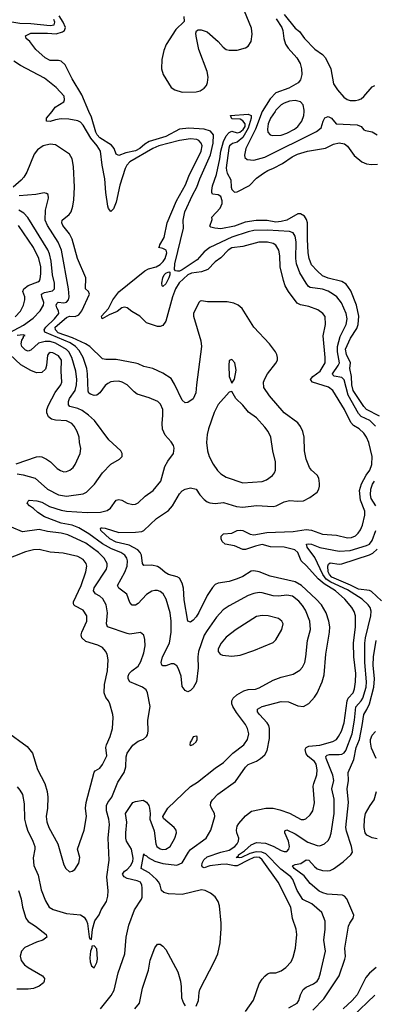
# Model space of a CAD drawing. Header units: inches. Extents: x 1173000 to 1307049, y 522583 to 678455.
# Tile 578 of 617: x 1242389 to 1244965, y 653502 to 660668. Entities that reach past the tile are written whole.
import ezdxf

# ---------------------------------------------------------------- set-up
doc = ezdxf.new("R2010")
doc.units = ezdxf.units.IN
doc.header["$MEASUREMENT"] = 0
doc.layers.add('B2645', color=7, linetype='Continuous')
doc.layers.add('B2646', color=7, linetype='Continuous')

msp = doc.modelspace()

# ---------------------------------------------------------------- linework, layer by layer
at = {"layer": 'B2645', "color": 5}
for points, elevation in [([(1244029.9, 653450.1), (1244088.7, 653531.3), (1244128, 653650), (1244150, 653685.7), (1244170, 653707.4), (1244190, 653723.1), (1244209.2, 653730), (1244250, 653731.3), (1244290, 653746.5), (1244323, 653770), (1244360.4, 653810), (1244375, 653845), (1244392.9, 653910), (1244402.2, 654010), (1244397.1, 654050), (1244372.3, 654127.7), (1244360.2, 654210), (1244266.6, 654390), (1244150, 654553.5), (1244130.5, 654570.5), (1244110, 654573.8), (1244090, 654570.2), (1244050, 654552.2), (1243970, 654510.9), (1243950, 654508.8), (1243890, 654520.9), (1243850, 654520.1), (1243771, 654509), (1243730, 654495.8), (1243719.9, 654499.9), (1243711.7, 654510), (1243714.8, 654530), (1243725.7, 654554.3), (1243750, 654576.5), (1243850, 654609.3), (1243910, 654623.5), (1243952.2, 654650), (1243969.9, 654670), (1243979.5, 654690), (1243980.7, 654710), (1243965.7, 654750), (1243963.4, 654770), (1243970, 654798.4), (1243981.9, 654818.1), (1244030, 654872.9), (1244073.5, 654906.5), (1244177.2, 654930), (1244230, 654929), (1244278.2, 654918.2), (1244350, 654892.1), (1244433.7, 654846.3), (1244453, 654847), (1244467.1, 654852.9), (1244499.4, 654880.6), (1244518.7, 654910), (1244531.8, 654968.2), (1244522.4, 655090), (1244525.3, 655110), (1244548, 655172), (1244551.6, 655208.4), (1244542.6, 655250), (1244531.4, 655270), (1244485.8, 655305.8), (1244470, 655323.8), (1244464.2, 655355.8), (1244470, 655370.9), (1244490, 655381.3), (1244570, 655388.7), (1244665.5, 655414.5), (1244690, 655429.4), (1244706.1, 655450), (1244727.3, 655490), (1244746.1, 655550), (1244768.5, 655711.5), (1244775.8, 655730), (1244810.9, 655770), (1244821, 655799), (1244829, 655850), (1244831.8, 655910), (1244816.9, 656030), (1244813.3, 656130), (1244828.5, 656250), (1244829, 656329), (1244820, 656360), (1244803, 656390), (1244750.9, 656450.9), (1244683.2, 656510), (1244602.1, 656562.1), (1244558.1, 656598.1), (1244473.6, 656693.6), (1244434.9, 656730), (1244410.4, 656790), (1244387.6, 656810), (1244310, 656830.2), (1244212.3, 656832.3), (1244150, 656847.4), (1244103, 656837), (1244030, 656811.6), (1244010, 656813.2), (1243950, 656839.1), (1243880.7, 656850), (1243859.2, 656870), (1243852.4, 656890), (1243853.6, 656910), (1243870, 656926.4), (1243929.8, 656930.2), (1243969.4, 656950), (1243990, 656953.4), (1244010, 656950.1), (1244063.5, 656923.5), (1244090, 656919.5), (1244184.9, 656935.1), (1244376, 656944), (1244470, 656956.6), (1244510, 656952), (1244590, 656924.5), (1244690, 656916.4), (1244770, 656896.8), (1244800.4, 656899.6), (1244828.4, 656911.6), (1244848, 656930), (1244864.6, 656955.4), (1244878.8, 656990), (1244897.9, 657062.1), (1244895.7, 657090), (1244865, 657170), (1244858.3, 657241.7), (1244873.2, 657290), (1244906.1, 657353.9), (1244933.2, 657390), (1244947.9, 657430), (1244950.6, 657490), (1244925.2, 657590), (1244909.8, 657630), (1244890, 657658.8), (1244856.1, 657690), (1244815.3, 657715.3), (1244795.8, 657735.7), (1244750, 657831.7), (1244663.9, 657970), (1244632.5, 657992.5), (1244516.8, 658030), (1244505, 658045), (1244502.9, 658050), (1244517.9, 658070), (1244571.7, 658110), (1244607.5, 658170), (1244609.3, 658210), (1244593.9, 658366.1), (1244611.6, 658450), (1244608.5, 658508.5), (1244591.3, 658530), (1244555.3, 658555.3), (1244490, 658579.4), (1244430, 658593.2), (1244405.1, 658605.1), (1244341, 658690), (1244317.5, 658730), (1244304.7, 658770), (1244281.5, 658870), (1244279.8, 658950), (1244271.4, 658990), (1244250, 659026), (1244230, 659039.8), (1244190, 659048.2), (1244127.7, 659047.7), (1244010, 659018.1), (1243930, 659007), (1243902.9, 658990), (1243850, 658935), (1243810, 658905.7), (1243756.3, 658850), (1243710, 658833.6), (1243636.2, 658823.8), (1243610, 658811), (1243548, 658752), (1243521.3, 658710), (1243499, 658650), (1243450, 658473.3), (1243430, 658443.1), (1243410, 658435.3), (1243390, 658435.3), (1243310, 658462.7), (1243261.3, 658510), (1243203.5, 658543.5), (1243170, 658569.8), (1243150, 658575.4), (1243130, 658570.6), (1243096.3, 658543.7), (1243040.1, 658519.9), (1242987.6, 658490), (1242983.5, 658510), (1243035, 658565), (1243066.6, 658630), (1243110, 658687), (1243299, 658841), (1243324.8, 658855.2), (1243379.8, 658870), (1243410, 658885.4), (1243432.3, 658907.7), (1243446.8, 658930), (1243459, 658970), (1243453.2, 658990), (1243430, 659003.7), (1243396.9, 659010), (1243403.9, 659016.1), (1243406.3, 659030), (1243437.9, 659082), (1243459.9, 659190), (1243527.4, 659350), (1243592.9, 659467.1), (1243618.5, 659530), (1243708.5, 659710), (1243713.9, 659750), (1243708.6, 659768.6), (1243690, 659789.8), (1243675.7, 659795.7), (1243630, 659800.5), (1243550, 659787.5), (1243399.7, 659750), (1243355.9, 659730), (1243190, 659633.2), (1243168.5, 659610), (1243155.5, 659584.5), (1243117.4, 659462.6), (1243090, 659338.7), (1243070, 659291.5), (1243050, 659272), (1243033.3, 659293.3), (1243028.1, 659310), (1243013.5, 659410), (1243008.4, 659510), (1242987.3, 659610), (1242975.9, 659710), (1242952.4, 659750), (1242905.3, 659805.3), (1242850, 659900.9), (1242830, 659921.7), (1242810, 659932.7), (1242745, 659945), (1242690, 659946.7), (1242650, 659939.9), (1242610, 659926.5), (1242583.5, 659930), (1242584.1, 659950), (1242623.7, 660000)], 980), ([(1244974, 657710), (1244932.4, 657750), (1244870, 657780.6), (1244850, 657803), (1244776.4, 657936.4), (1244747.4, 658047.4), (1244730, 658062.6), (1244673.6, 658073.6), (1244663.5, 658083.5), (1244661.4, 658090), (1244704, 658150), (1244711.6, 658170), (1244697.4, 658250), (1244697.5, 658290), (1244718.4, 658361.6), (1244761.7, 658450), (1244767.5, 658490), (1244761.6, 658530), (1244728.2, 658608.2), (1244693.3, 658650), (1244670, 658669), (1244630, 658691.9), (1244590, 658707.6), (1244499.2, 658719.3), (1244487, 658727), (1244470, 658749.8), (1244425.1, 658825.1), (1244400.9, 658890), (1244396, 658930), (1244398.4, 659050), (1244390, 659091.6), (1244376.2, 659116.2), (1244350, 659126.6), (1244190, 659135.8), (1244090, 659134.1), (1244050, 659124.7), (1243930, 659084.9), (1243771, 659010), (1243730, 658979), (1243678.7, 658921.3), (1243570, 658848), (1243550, 658837.8), (1243536.5, 658836.5), (1243521, 658841.1), (1243514.5, 658850), (1243516.5, 658890), (1243578.5, 659150), (1243575.9, 659210), (1243588.4, 659268.4), (1243644.1, 659390), (1243677, 659450), (1243698.3, 659510), (1243776, 659684), (1243794.4, 659770), (1243796.6, 659830), (1243775.8, 659855.8), (1243730, 659872.1), (1243617.4, 659877.4), (1243550, 659870.6), (1243450, 659818), (1243330, 659781.6), (1243298.3, 659761.7), (1243262.7, 659730), (1243230, 659712.5), (1243160, 659700), (1243110, 659679.8), (1243090, 659689.6), (1243074.9, 659730), (1243054.8, 659754.8), (1242970, 659809), (1242952.2, 659830), (1242942.1, 659850), (1242910, 659958.5), (1242892.1, 660000)], 960), ([(1245002.4, 657782.4), (1244910, 657830.9), (1244890, 657852.7), (1244812, 657970), (1244802.3, 658010), (1244799, 658070), (1244786.9, 658130), (1244792.5, 658170), (1244763.9, 658230), (1244756.9, 658270), (1244793.5, 658350), (1244838.9, 658421.1), (1244848, 658450), (1244853, 658510), (1244836.1, 658590), (1244795.3, 658695.3), (1244762.3, 658742.3), (1244730, 658762.9), (1244630, 658785.7), (1244590, 658804.7), (1244550, 658839.3), (1244510, 658884), (1244492.1, 658930), (1244485.4, 658970), (1244480.1, 659070), (1244481.2, 659190), (1244473.9, 659213.9), (1244457.7, 659237.7), (1244430, 659254.4), (1244410, 659254.6), (1244330.2, 659210), (1244290, 659198.5), (1244250, 659195.3), (1244186.2, 659206.2), (1244106.1, 659206.1), (1244026.3, 659193.7), (1243950, 659165.6), (1243850, 659145.1), (1243806, 659150), (1243778, 659158), (1243770, 659166), (1243786.3, 659213.7), (1243786, 659230), (1243844.4, 659295.6), (1243859.9, 659330), (1243861.1, 659350), (1243850, 659380.2), (1243830, 659393.4), (1243790, 659398.4), (1243784.5, 659410), (1243784.8, 659424.8), (1243790, 659459.1), (1243820, 659540), (1243843.8, 659656.2), (1243850, 659710.6), (1243870, 659781.3), (1243890, 659822.6), (1243910, 659846.7), (1243930, 659855.8), (1243970, 659844.7), (1243989.2, 659850), (1244012.3, 659867.7), (1244026.9, 659890), (1244026.9, 659910), (1244010, 659932.3), (1243990, 659942.9), (1243930, 659947.3), (1243921.2, 659970), (1244050, 659979.5), (1244070, 659970.7), (1244071.1, 659951.1), (1244050, 659878), (1244009.2, 659810), (1243970, 659775.7), (1243934.4, 659765.6), (1243922.6, 659757.4), (1243914.4, 659750), (1243908.3, 659731.7), (1243889.5, 659590.5), (1243891.5, 659570), (1243897, 659550), (1243922.3, 659502.3), (1243924.9, 659450), (1243930, 659432.9), (1243950, 659413.2), (1243970, 659413.9), (1244058.2, 659461.8), (1244110, 659513.4), (1244159.8, 659550), (1244191.3, 659570), (1244233.5, 659586.5), (1244298.6, 659621.4), (1244368.1, 659670), (1244408.5, 659690), (1244480.7, 659710), (1244610, 659733.5), (1244670, 659761.6), (1244710, 659772.8), (1244750, 659765.4), (1244770, 659748.2), (1244820, 659680), (1244874.3, 659634.3), (1244910, 659619.4), (1244945.7, 659614.3), (1244990, 659615.9)], 940), ([(1244150.3, 660000), (1244150, 659999.6), (1244102.9, 659870), (1244031.8, 659730), (1244022.3, 659682.3), (1244025.7, 659665.7), (1244041.3, 659650), (1244090, 659646.3), (1244170, 659666.3), (1244546.7, 659853.3), (1244580.3, 659879.7), (1244593.5, 659930), (1244605.6, 659954.4), (1244630, 659962.8), (1244655.8, 659950), (1244689.2, 659909.2), (1244841.7, 659901.7), (1244870.4, 659890.4), (1244890, 659867.3), (1244901.3, 659861.3), (1244950, 659850.6), (1244986, 659830)], 960), ([(1244244.4, 660000), (1244211.7, 659950), (1244193.7, 659910), (1244189.2, 659870), (1244193.1, 659850), (1244210, 659830.3), (1244225.2, 659825.2), (1244290, 659828), (1244330, 659841.5), (1244385.1, 659870), (1244410, 659890.2), (1244440.2, 659930), (1244454.3, 659970), (1244455.8, 660000)], 980), ([(1243670, 653489.1), (1243689, 653530), (1243692.5, 653587.5), (1243698.2, 653610), (1243804.7, 653815.3), (1243827.6, 653870), (1243845, 653950), (1243853.7, 654053.7), (1243853.5, 654093.5), (1243839.5, 654219.5), (1243830.9, 654250.9), (1243810, 654283.6), (1243776, 654310), (1243737, 654330), (1243710, 654335.8), (1243570, 654300.1), (1243470, 654306), (1243435.4, 654315.4), (1243419.6, 654330), (1243410.3, 654370), (1243400.5, 654390), (1243382.5, 654410), (1243330, 654458.1), (1243271.4, 654490), (1243290, 654596), (1243292.4, 654590), (1243310, 654583), (1243322.5, 654570), (1243370, 654542.7), (1243430, 654528), (1243530, 654514.6), (1243570, 654531.9), (1243615.1, 654610), (1243630.9, 654629.1), (1243742.9, 654710), (1243777.3, 654770), (1243806.3, 654870), (1243805.3, 654890), (1243781.8, 654930), (1243775.9, 654950), (1243778.5, 654970), (1243788.9, 654990), (1243828.4, 655031.6), (1243956.2, 655123.8), (1244030, 655227.6), (1244050, 655246.3), (1244110, 655271.5), (1244139.7, 655290), (1244170, 655317), (1244187.6, 655350), (1244204.6, 655435.4), (1244204.6, 655510), (1244199.3, 655530), (1244187.4, 655550), (1244130.6, 655610), (1244118, 655630), (1244117.7, 655650), (1244149.6, 655670), (1244290, 655706.5), (1244343.1, 655703.1), (1244410, 655673.8), (1244450, 655668.9), (1244490, 655691.8), (1244530, 655736.5), (1244550, 655766.7), (1244587.2, 655850), (1244600.5, 655899.5), (1244612.7, 656050), (1244640.7, 656210), (1244641.8, 656250), (1244636.2, 656290), (1244616.2, 656350), (1244581.1, 656410), (1244544.2, 656450), (1244436.4, 656550), (1244390, 656576), (1244210, 656617.7), (1244130, 656649.1), (1244090, 656657.3), (1244070, 656654.6), (1244010, 656615.2), (1243970, 656598), (1243910, 656580.3), (1243830, 656566.9), (1243810, 656556.3), (1243790, 656535.8), (1243750, 656477.7), (1243690, 656354), (1243670, 656322.4), (1243650, 656298.7), (1243630, 656283.6), (1243610, 656289.3), (1243585, 656445), (1243580.2, 656530), (1243570, 656566.3), (1243550, 656603.1), (1243533.4, 656613.4), (1243469.6, 656629.6), (1243445.2, 656645.2), (1243410, 656677.1), (1243390, 656687.2), (1243350, 656697.1), (1243290, 656695.1), (1243282.2, 656710), (1243273.4, 656770), (1243264.6, 656790), (1243248.4, 656808.4), (1243184.5, 656844.5), (1243090, 656865.9), (1243043.7, 656890), (1242978.3, 656950), (1242975.3, 656964.7), (1242978, 656970), (1242989.1, 656970.9), (1243010, 656967.1), (1243110, 656936), (1243230, 656937.5), (1243276.2, 656943.8), (1243290, 656950.2), (1243382.7, 657037.3), (1243470, 657095.6), (1243498.3, 657130), (1243550, 657217.3), (1243570, 657239.1), (1243590.3, 657250.3), (1243630, 657261.7), (1243670, 657251.6), (1243698.2, 657210), (1243730, 657174.7), (1243750, 657158.8), (1243770, 657151.2), (1243810, 657147.7), (1243870, 657153.4), (1243965.3, 657125.3), (1244010, 657120.1), (1244110, 657132.5), (1244230, 657126), (1244251.6, 657130), (1244310, 657158.7), (1244349.3, 657169.3), (1244410, 657162.9), (1244450, 657166.4), (1244497.7, 657190), (1244549.7, 657230), (1244562, 657250), (1244566.8, 657273.2), (1244568.6, 657291.4), (1244561.8, 657330), (1244550, 657352.8), (1244510, 657388.2), (1244494.8, 657410), (1244471.5, 657468.5), (1244458.3, 657530), (1244456.4, 657630), (1244447.1, 657670), (1244430, 657707), (1244410, 657733), (1244310, 657807.1), (1244203.5, 657930), (1244162.3, 657990), (1244160.3, 658030), (1244170, 658054.9), (1244190, 658090.4), (1244250.8, 658169.2), (1244261.6, 658190), (1244262.4, 658210), (1244256.9, 658230), (1244247.6, 658250), (1244204, 658310), (1244089.8, 658430), (1244004.8, 658564.8), (1243976.2, 658590), (1243945.3, 658605.3), (1243895.4, 658615.4), (1243753.9, 658613.9), (1243710, 658621.6), (1243701.4, 658618.6), (1243690, 658609.5), (1243651.3, 658530), (1243651.3, 658510), (1243704.9, 658330), (1243711, 658290), (1243672.5, 658010), (1243668.2, 657951.8), (1243650, 657907.7), (1243610, 657882.3), (1243590, 657878.3), (1243570, 657899.7), (1243514.6, 658014.6), (1243490, 658055.5), (1243430, 658095.4), (1243357, 658130), (1243290, 658142.9), (1243250, 658163.8), (1243230, 658168.9), (1243090, 658194.1), (1243014.9, 658194.9), (1242990, 658200.4), (1242899.5, 658290), (1242866.4, 658310), (1242773.4, 658353.4), (1242669.2, 658390), (1242648.4, 658410), (1242647.6, 658430), (1242730, 658500.9), (1242750, 658509.7), (1242792.9, 658507.1), (1242819, 658521), (1242840.6, 658550), (1242896.3, 658670), (1242889.8, 658689.8), (1242867.8, 658710), (1242868.7, 658790), (1242809.9, 658930), (1242769.4, 659070), (1242751.5, 659110), (1242702.8, 659170), (1242694.1, 659190), (1242698.4, 659210), (1242748.6, 659250), (1242761.6, 659270), (1242774.3, 659310), (1242782.5, 659357.5), (1242787.8, 659447.8), (1242778.8, 659598.8), (1242770, 659656.2), (1242750, 659689.8), (1242650, 659756.2), (1242610, 659761.8), (1242560.3, 659750), (1242518.5, 659721.5), (1242493.5, 659690), (1242441.7, 659558.2), (1242418.8, 659521.2), (1242399.8, 659500.2), (1242341, 659450)], 1020), ([(1242974.8, 653470), (1243054.4, 653565.6), (1243075.4, 653604.6), (1243105.4, 653730), (1243151.8, 653868.2), (1243163.4, 653990), (1243181.1, 654078.9), (1243223.5, 654190), (1243273.5, 654266.5), (1243277.8, 654282.2), (1243278.2, 654350), (1243275.3, 654370), (1243265.7, 654390), (1243241.4, 654401.4), (1243170, 654417.1), (1243148.2, 654430), (1243135.4, 654450), (1243150.6, 654470), (1243170, 654483.4), (1243193.7, 654510), (1243210, 654541.2), (1243214.2, 654565.8), (1243202, 654630), (1243165.5, 654690), (1243159.6, 654710), (1243159.2, 654750), (1243167.9, 654827.9), (1243157.8, 654890), (1243212, 654970), (1243230, 654979), (1243287, 654987), (1243310, 654973.7), (1243326, 654950), (1243333.1, 654930), (1243337, 654890), (1243334.4, 654850), (1243365.1, 654765.1), (1243377.5, 654670), (1243386.2, 654650), (1243410, 654632.6), (1243430, 654629.3), (1243450, 654631.3), (1243481.1, 654650), (1243517.3, 654710), (1243528.2, 654750), (1243525.6, 654770), (1243511.8, 654790), (1243434.2, 654854.2), (1243429.3, 654870), (1243466.3, 654930), (1243630, 655087.6), (1243680.8, 655119.2), (1243810, 655220.8), (1243870, 655262), (1243936.5, 655330), (1244016.8, 655390), (1244044, 655430), (1244053.3, 655470), (1244045.3, 655510), (1244030, 655538.9), (1243964.8, 655624.8), (1243938.2, 655670), (1243930.7, 655690), (1243929.8, 655710), (1243939.2, 655730), (1243966.1, 655753.9), (1244016.6, 655783.4), (1244050, 655792.7), (1244103.5, 655796.5), (1244130, 655805.2), (1244230, 655862), (1244290, 655883.2), (1244375.3, 655904.7), (1244425.7, 655934.3), (1244444.4, 655955.6), (1244460.7, 655990), (1244469.1, 656030), (1244481, 656150), (1244501.1, 656230), (1244496.8, 656290), (1244466, 656370), (1244444.5, 656404.5), (1244416.9, 656436.9), (1244370, 656472.6), (1244330, 656479.6), (1244270, 656472.8), (1244230, 656474.3), (1244150, 656497.4), (1244130, 656499.2), (1244090, 656492.7), (1244050, 656476.5), (1243910, 656401.5), (1243868, 656372), (1243819.7, 656320.3), (1243750, 656223.1), (1243730, 656188.6), (1243687.6, 656070), (1243682.4, 656030), (1243685.1, 655950), (1243674.7, 655850), (1243650, 655804.2), (1243630, 655785.6), (1243610, 655777), (1243590, 655786), (1243570, 655814), (1243561.6, 655890), (1243543.1, 655943.1), (1243530, 655966), (1243510, 655979.4), (1243490, 655979.8), (1243450, 655966.5), (1243430, 655965.3), (1243422.4, 655970), (1243419.1, 655979.1), (1243417.2, 655990), (1243425.9, 656030), (1243477.7, 656130), (1243490.5, 656210), (1243490.6, 656290), (1243481, 656350), (1243452.8, 656450), (1243431, 656490), (1243410, 656505.3), (1243390, 656512.7), (1243370, 656514.4), (1243350, 656508.8), (1243310, 656484.2), (1243250, 656418.8), (1243230, 656407.8), (1243207.2, 656407.2), (1243190, 656427), (1243167.6, 656487.6), (1243108.5, 656530), (1243100.3, 656550), (1243152.9, 656647.1), (1243169.2, 656690), (1243173.2, 656730), (1243166.8, 656750), (1243152.9, 656770), (1243123.9, 656790), (1243056.9, 656816.9), (1242990, 656853.9), (1242890, 656926.9), (1242819.1, 656970), (1242770, 656988.3), (1242690, 657004.1), (1242568.3, 657050), (1242520.9, 657080.9), (1242490, 657111.6), (1242460.9, 657130), (1242443.7, 657150), (1242450, 657164.7), (1242458, 657170), (1242512.6, 657167.4), (1242550, 657157.5), (1242605, 657125), (1242690, 657098), (1242730, 657090.9), (1242878.3, 657081.7), (1242976.1, 657083.9), (1243024.2, 657095.8), (1243047.8, 657112.2), (1243090, 657170.4), (1243110, 657176), (1243130, 657171.6), (1243170, 657148.1), (1243210, 657140.2), (1243230, 657142), (1243250, 657151.8), (1243300.5, 657199.5), (1243357.9, 657242.1), (1243413.8, 657310), (1243443.7, 657416.3), (1243465.4, 657454.6), (1243505.6, 657510), (1243512, 657550), (1243507.6, 657570), (1243490, 657596.2), (1243445.2, 657645.2), (1243427.1, 657687.1), (1243424.2, 657730), (1243429.7, 657790), (1243428.2, 657830), (1243412.4, 657870), (1243391.5, 657890), (1243330, 657916), (1243243.1, 657943.1), (1243219.6, 657959.6), (1243170, 658009.7), (1243134.5, 658030), (1243110, 658036.4), (1243070, 658035.8), (1243050, 658031.8), (1243030, 658021), (1243010, 658005.1), (1242970, 657952.8), (1242950, 657935.6), (1242930, 657931.8), (1242902.6, 657942.6), (1242891.1, 657950), (1242885.5, 657965.5), (1242881.9, 658090), (1242875.8, 658130), (1242849.9, 658210), (1242821.1, 658261.1), (1242793.5, 658290), (1242755.8, 658315.8), (1242572.6, 658392.6), (1242567.5, 658410), (1242579.3, 658430), (1242642.6, 658490), (1242673.5, 658530), (1242670.7, 658550), (1242659.4, 658570), (1242654.6, 658590), (1242657.8, 658602.2), (1242669.1, 658610.9), (1242710, 658606.1), (1242728.5, 658611.5), (1242744, 658630), (1242748.3, 658650), (1242743.1, 658710), (1242692.9, 658990), (1242668.1, 659048.1), (1242591, 659171), (1242574.3, 659210), (1242577.4, 659282.6), (1242597.6, 659370), (1242594.5, 659394.5), (1242583.2, 659403.2), (1242566.8, 659406.8), (1242505.5, 659394.5), (1242385.7, 659385.7)], 1040), ([(1242312.5, 658390), (1242415.3, 658444.7), (1242485.5, 658494.5), (1242537, 658550), (1242561.7, 658590), (1242564.7, 658610), (1242549.3, 658650), (1242547.7, 658670), (1242570, 658682.7), (1242626.5, 658693.5), (1242640.5, 658710), (1242640.6, 658750), (1242628, 658810), (1242618.3, 658910), (1242604.4, 658964.4), (1242592.2, 658992.2), (1242448.4, 659228.4), (1242419, 659259), (1242382, 659282)], 1060), ([(1242355.8, 658504.2), (1242394.1, 658545.9), (1242416.3, 658590), (1242426, 658630), (1242426, 658650), (1242412.6, 658690), (1242419.1, 658710), (1242450, 658733.9), (1242519.7, 658760.3), (1242531.8, 658768.2), (1242538.3, 658781.7), (1242542.9, 658817.1), (1242541.8, 658870), (1242528.5, 658930), (1242490, 659010.6), (1242379.4, 659170)], 1080), ([(1242370, 657361.9), (1242415.1, 657355.1), (1242501.1, 657330), (1242590, 657251.6), (1242670, 657208.8), (1242730, 657199.8), (1242850, 657216.8), (1242874.8, 657230), (1242933.5, 657286.5), (1242991.2, 657368.8), (1243050, 657434), (1243113.2, 657470), (1243132.7, 657490), (1243132.7, 657510), (1243123.7, 657530), (1243036.9, 657610), (1242932.4, 657750), (1242887.8, 657790), (1242842.6, 657822.6), (1242810, 657838.3), (1242753.7, 657853.7), (1242744, 657864), (1242743.7, 657890), (1242750.4, 657910), (1242792.3, 657970), (1242802.6, 658010), (1242805, 658050), (1242797.6, 658110), (1242767.2, 658210), (1242746.7, 658250), (1242730, 658268.6), (1242650, 658312.8), (1242610, 658324.9), (1242573.5, 658326.5), (1242526.5, 658313.5), (1242470, 658262.4), (1242450, 658255.7), (1242430, 658262), (1242403.1, 658290), (1242400.1, 658310), (1242404.4, 658335.6), (1242415.3, 658355.3), (1242415.3, 658364.7), (1242429.2, 658370), (1242414.8, 658374.8), (1242370, 658368.3)], 1060), ([(1242363.5, 657436.5), (1242510, 657486.7), (1242530, 657489.3), (1242550, 657487.3), (1242584.2, 657470), (1242611.6, 657450), (1242661.5, 657401.5), (1242685.8, 657385.8), (1242710, 657378), (1242730, 657380.2), (1242753.3, 657390), (1242777.7, 657410), (1242791, 657430), (1242827.3, 657510), (1242832.9, 657547.1), (1242822.9, 657590), (1242820.3, 657630), (1242807.1, 657670), (1242785.6, 657710), (1242767.1, 657730), (1242730, 657749), (1242650, 657752.5), (1242620.2, 657760.2), (1242598.7, 657778.7), (1242586.9, 657806.9), (1242586.4, 657830), (1242597.3, 657862.7), (1242646.2, 657953.8), (1242688.6, 658010), (1242695.8, 658030), (1242689.8, 658110), (1242691.8, 658190), (1242670, 658220.6), (1242630, 658243.2), (1242610, 658245), (1242601.2, 658238.8), (1242590, 658226), (1242582.4, 658150), (1242575.8, 658124.2), (1242550, 658100.5), (1242510, 658098), (1242470, 658114.5), (1242396.3, 658156.3), (1242317.5, 658230)], 1080), ([(1244976.8, 657130), (1244943.3, 657183.3), (1244938.3, 657210), (1244941.6, 657250), (1244953.4, 657286.6), (1244968.1, 657310)], 960), ([(1242370, 655083.6), (1242390, 655061.7), (1242408.2, 655030), (1242421.2, 654961.2), (1242424, 654850), (1242432.4, 654810), (1242444.6, 654770), (1242484.3, 654690), (1242497.6, 654650), (1242498.3, 654630), (1242487.8, 654567.8), (1242492.2, 654512.2), (1242522.3, 654442.3), (1242544.2, 654335.8), (1242575.1, 654255.1), (1242603.1, 654210), (1242630.9, 654190.9), (1242730, 654164), (1242830, 654152.1), (1242856.3, 654136.3), (1242875.2, 654110), (1242881.5, 654090), (1242892.7, 653992.7), (1242898, 653978), (1242910, 653974), (1242918.4, 654050), (1242933.6, 654110), (1242966.1, 654153.9), (1242979.7, 654190), (1243018.5, 654250), (1243029.8, 654290), (1243030.9, 654329.1), (1243022, 654430), (1243039.8, 654550), (1243030.6, 654710), (1243041.6, 654810), (1243036.9, 654850), (1243020.2, 654910), (1243020.2, 654950), (1243029, 654970), (1243058.8, 655010), (1243100.8, 655119.2), (1243147.6, 655190), (1243159.1, 655230), (1243163.5, 655303.5), (1243169.8, 655330), (1243210, 655388), (1243250, 655417.7), (1243288, 655432), (1243309.3, 655450), (1243316.3, 655463.7), (1243322.4, 655490), (1243319.8, 655570), (1243336.3, 655670), (1243318, 655770), (1243307.6, 655790), (1243280.9, 655810), (1243189, 655849), (1243177.7, 655870), (1243177.2, 655890), (1243184.8, 655910), (1243204.4, 655930), (1243250, 655963.1), (1243270, 655997.3), (1243290, 656058.8), (1243299.8, 656110), (1243298.2, 656158.2), (1243290, 656189.2), (1243267.5, 656207.5), (1243190, 656196.4), (1243170, 656199.8), (1243026.6, 656250), (1243018.4, 656270), (1243027, 656350), (1243017.1, 656410), (1242991.9, 656451.9), (1242971.7, 656471.7), (1242940.4, 656490), (1242925.2, 656510), (1242930, 656533.8), (1243019, 656670), (1243025, 656690), (1243024.2, 656710), (1243001.6, 656750), (1242960.2, 656790), (1242870, 656857.5), (1242737.9, 656917.9), (1242690, 656931.3), (1242590, 656944.1), (1242530, 656956.9), (1242410, 656940.3), (1242330, 656973.7)], 1060), ([(1244344.8, 653475.2), (1244404.2, 653510), (1244418, 653530), (1244428.4, 653570), (1244449.7, 653610), (1244470, 653625.7), (1244522.9, 653650), (1244549.6, 653670), (1244562.6, 653690), (1244575.4, 653730), (1244609.8, 653890), (1244599.8, 653970), (1244608.6, 654050), (1244607.5, 654107.5), (1244584.7, 654170), (1244512.5, 654232.5), (1244445.7, 654265.7), (1244404.9, 654330), (1244373.8, 654410), (1244358.9, 654430), (1244285.9, 654485.9), (1244176.2, 654596.2), (1244149.3, 654609.3), (1244107.1, 654612.9), (1244060.8, 654599.2), (1244000.8, 654570), (1243987, 654567), (1243961.1, 654570), (1243977.8, 654582.2), (1243979.9, 654590), (1244021.7, 654618.3), (1244070, 654662.2), (1244110, 654678.7), (1244174.1, 654674.1), (1244231.9, 654651.9), (1244290, 654622.5), (1244310, 654615.3), (1244330, 654615.3), (1244345.7, 654630), (1244349.8, 654650), (1244341, 654690), (1244314.3, 654750), (1244316.6, 654763.4), (1244328.9, 654771.1), (1244390, 654742.7), (1244482.8, 654682.8), (1244550, 654658.3), (1244570, 654656.3), (1244603.5, 654670), (1244630, 654694.3), (1244643.3, 654716.7), (1244652.3, 654747.7), (1244673.5, 654890), (1244674.8, 654994.8), (1244657.9, 655070), (1244672.1, 655130), (1244664.4, 655170), (1244614.7, 655290), (1244614.5, 655305.5), (1244624, 655316), (1244639.2, 655320.8), (1244710, 655320.1), (1244730, 655322.9), (1244747.5, 655332.5), (1244759.7, 655350), (1244804.6, 655470), (1244821.9, 655570), (1244831.8, 655668.2), (1244870.5, 655709.5), (1244883.4, 655730), (1244905.8, 655810), (1244909.5, 655850), (1244897.7, 655990), (1244897.1, 656130), (1244902.8, 656170), (1244941.2, 656330), (1244943.1, 656363.1), (1244935.3, 656390), (1244921.7, 656410), (1244878.3, 656450), (1244770, 656519.3), (1244650, 656574.5), (1244616.6, 656596.6), (1244592, 656630), (1244532.8, 656752.8), (1244478.4, 656830), (1244472.7, 656850), (1244490, 656853.7), (1244509.8, 656850.2), (1244570, 656825.7), (1244710, 656800.3), (1244790, 656805.6), (1244910, 656840.3), (1244930, 656850.7), (1244950, 656878.4), (1244977.8, 656950)], 960), ([(1245018.2, 656438.2), (1244945.5, 656505.5), (1244930, 656512.5), (1244850, 656522.3), (1244792.8, 656552.8), (1244657.9, 656610), (1244640.6, 656630), (1244631, 656650), (1244626.9, 656690), (1244633.6, 656706.4), (1244646.1, 656713.9), (1244710, 656706.1), (1244730, 656708.5), (1244930, 656772.5), (1244954.2, 656785.8), (1244985.7, 656814.3)], 940), ([(1242289.4, 655489.4), (1242442, 655378), (1242482.8, 655330), (1242518.6, 655210), (1242570.2, 655110), (1242587.8, 655050), (1242593.7, 655010), (1242590.2, 654930), (1242580.2, 654870), (1242585.2, 654830), (1242599.7, 654790), (1242666.9, 654670), (1242710, 654518), (1242724, 654490), (1242750, 654467.3), (1242770, 654470.8), (1242790, 654484), (1242818.4, 654530), (1242825.1, 654570), (1242809.6, 654630), (1242858, 654770), (1242873.1, 654870), (1242867.6, 654930), (1242872, 654970), (1242930, 655191.3), (1242938, 655202), (1242970, 655220.3), (1242990, 655247.1), (1243022.7, 655310), (1243015, 655370), (1243018.9, 655390), (1243045.7, 655450), (1243062.9, 655510), (1243068.5, 655588.5), (1243066.6, 655610), (1243043, 655690), (1243035.1, 655710), (1243015.4, 655735.4), (1243003.7, 655770), (1243005.2, 655830), (1243027, 655930), (1243030.7, 656009.3), (1243024.6, 656050), (1243012.9, 656072.9), (1242990, 656097.6), (1242955.5, 656115.5), (1242870, 656143.4), (1242841.4, 656170), (1242836.1, 656190), (1242840.5, 656210), (1242876.2, 656290), (1242875.5, 656330), (1242849.9, 656369.9), (1242790, 656402.5), (1242782.2, 656410), (1242780.3, 656420.3), (1242779.1, 656430), (1242834.5, 656550), (1242870, 656648.4), (1242876.1, 656690), (1242872.1, 656710), (1242850, 656738.9), (1242810, 656759.9), (1242704.7, 656784.7), (1242610, 656793.4), (1242530, 656812.2), (1242490, 656810.6), (1242430, 656795.9), (1242270, 656730.8)], 1080), ([(1244520.1, 653459.9), (1244598.1, 653541.9), (1244710.2, 653709.8), (1244752.7, 653830), (1244755.7, 653850), (1244751.9, 653910), (1244778.8, 654070), (1244787.1, 654092.9), (1244812.5, 654130), (1244818, 654150), (1244767, 654270), (1244750, 654289.9), (1244735.2, 654295.2), (1244624.3, 654304.3), (1244592.2, 654312.2), (1244565.3, 654325.3), (1244500.1, 654380.1), (1244455.9, 654435.9), (1244382.4, 654490), (1244371.2, 654510), (1244390, 654519), (1244432.1, 654527.9), (1244470, 654554.6), (1244490, 654551.5), (1244530, 654504.9), (1244550, 654488.4), (1244590, 654476), (1244627.7, 654472.3), (1244644.5, 654475.5), (1244670, 654489), (1244739.9, 654540.1), (1244794.7, 654590), (1244806.4, 654610), (1244800.8, 654650), (1244762.5, 654762.5), (1244759, 654790), (1244778.1, 654970), (1244767.9, 655070), (1244777.4, 655130), (1244775.8, 655190), (1244815.8, 655284.2), (1244833, 655370), (1244857.2, 655430), (1244878.3, 655530), (1244889.2, 655610), (1244912.4, 655647.6), (1244929.9, 655690), (1244961.6, 655810), (1244966.9, 655870), (1244957.4, 655970), (1244959, 656030), (1244979.7, 656150)], 940), ([(1244978, 655290), (1244945.3, 655365.3), (1244936.9, 655410), (1244938.5, 655430), (1244950, 655460.5), (1244973.4, 655486.6)], 920), ([(1244985.7, 654705.7), (1244950, 654712.8), (1244912.1, 654732.1), (1244898.9, 654750), (1244890.9, 654790), (1244894.8, 654850), (1244902.6, 654890), (1244935.1, 654950), (1244963.7, 654990), (1244980.9, 655050)], 920), ([(1242380.9, 654330), (1242399.5, 654270), (1242410.1, 654210), (1242432.3, 654130), (1242450, 654103.5), (1242503.6, 654070), (1242580.2, 654010), (1242584.9, 653990), (1242555.8, 653970), (1242510, 653954.4), (1242425.2, 653914.8), (1242401.8, 653890), (1242392.7, 653852.7), (1242400, 653820), (1242423.2, 653790), (1242450.3, 653770), (1242555.6, 653710), (1242569.2, 653690), (1242567.3, 653670), (1242560.6, 653659.4), (1242530, 653633.4), (1242490, 653617.1), (1242450, 653611.4), (1242366.8, 653613.2)], 1040), ([(1243226, 653470), (1243258.2, 653510), (1243281.4, 653618.6), (1243324.6, 653750), (1243337.5, 653822.5), (1243370, 653913.4), (1243390, 653939.3), (1243410, 653938.7), (1243430, 653925.7), (1243450, 653901.7), (1243537.5, 653737.5), (1243557.6, 653670), (1243563.1, 653630), (1243564.3, 653550), (1243578.4, 653510), (1243591.5, 653490)], 1020), ([(1244978.2, 653770), (1244930, 653728.9), (1244903.8, 653696.2), (1244841, 653570), (1244804.6, 653530), (1244738.7, 653470)], 940), ([(1244970, 653568.6), (1244806.3, 653413.7)], 960)]:
    msp.add_lwpolyline(points, dxfattribs=dict(at, elevation=elevation))
for points, elevation in [([(1243430, 658726.6), (1243424.5, 658730), (1243420.5, 658750), (1243427.8, 658790), (1243438, 658810), (1243450, 658822), (1243472.9, 658832.9), (1243478.8, 658830), (1243480.3, 658810), (1243473.4, 658790), (1243450, 658744.7)], 960), ([(1243930, 658195.3), (1243912, 658188), (1243907.7, 658150), (1243911, 658070), (1243930, 658022), (1243950, 658052), (1243962.7, 658117.3), (1243952.7, 658170)], 1040), ([(1243930, 657962), (1243910, 657957.2), (1243830, 657867.3), (1243802.3, 657810), (1243759.7, 657690), (1243751.2, 657650), (1243747.1, 657590), (1243752.4, 657530), (1243764.4, 657490), (1243794.2, 657434.2), (1243827.1, 657387.1), (1243850, 657363.1), (1243890, 657337.7), (1244010, 657296.1), (1244150, 657306.3), (1244181.8, 657318.2), (1244226.6, 657350), (1244241.6, 657370), (1244248, 657390), (1244248.6, 657450), (1244228.7, 657530), (1244214.5, 657630), (1244194.8, 657670), (1244170, 657702.3), (1244109.2, 657769.2), (1244052.6, 657812.6), (1244010, 657862.4), (1243959.6, 657910)], 1040), ([(1244150, 656332.1), (1244110, 656323.5), (1243962.4, 656230), (1243890, 656173.7), (1243852.9, 656130), (1243832.2, 656090), (1243830.5, 656070), (1243844.9, 656050), (1243862.5, 656042.5), (1243930, 656034.9), (1243990, 656043.1), (1244090, 656077), (1244230, 656135.5), (1244250, 656154), (1244293.3, 656230), (1244302.9, 656270), (1244294, 656290), (1244269.2, 656310), (1244195.3, 656330)], 1060), ([(1243673.6, 655453.6), (1243650, 655448), (1243638, 655422), (1243627.3, 655410), (1243626, 655390), (1243630, 655384.7), (1243650, 655392), (1243670, 655412), (1243679, 655430), (1243678, 655450)], 1060), ([(1242930, 653928), (1242914, 653926), (1242914, 653914), (1242902.8, 653890), (1242899.1, 653840.9), (1242901.3, 653810), (1242910, 653781), (1242930, 653767.3), (1242950, 653806), (1242953.7, 653830), (1242950, 653906)], 1060)]:
    msp.add_lwpolyline(points, close=True, dxfattribs=dict(at, elevation=elevation))
at = {"layer": 'B2646', "color": 5}
for points, elevation in [([(1242892.1, 660000), (1242840.2, 660120.2), (1242770, 660238.2), (1242718.1, 660338.1), (1242690, 660366.6), (1242670, 660372), (1242610, 660371.1), (1242573.6, 660390), (1242506, 660450), (1242461.3, 660510), (1242436.9, 660530), (1242431.6, 660550), (1242469.4, 660570), (1242589.6, 660570.4), (1242654.1, 660565.9), (1242700.6, 660579.4), (1242714.1, 660590), (1242720.8, 660610), (1242705, 660650), (1242674.9, 660694.9)], 960), ([(1243581, 660690), (1243584.7, 660655.3), (1243523.8, 660596.2), (1243452.8, 660487.2), (1243436.9, 660443.1), (1243421.8, 660378.2), (1243419.4, 660310), (1243431, 660270), (1243490, 660174), (1243516.6, 660156.6), (1243570, 660140.8), (1243670, 660144), (1243700.5, 660150), (1243729.8, 660170), (1243746.2, 660190), (1243754.6, 660210), (1243757.3, 660250), (1243752.1, 660290), (1243691.7, 660450), (1243671.7, 660548.3), (1243669.5, 660570.5), (1243673.2, 660586.8), (1243685.6, 660594.4), (1243706.3, 660593.7), (1243750, 660579.3), (1243830, 660508.5), (1243867.5, 660467.5), (1243890, 660451.9), (1243910, 660445.3), (1243970, 660445.1), (1244030, 660462), (1244050, 660475.3), (1244070, 660508.4), (1244078, 660562), (1244073.5, 660606.5), (1244023.1, 660730)], 960), ([(1244310, 660706), (1244390, 660606.7), (1244421.7, 660581.7), (1244457.2, 660530), (1244533.9, 660453.9), (1244590, 660414.7), (1244610.2, 660390), (1244649.1, 660310), (1244670, 660200.7), (1244697.6, 660157.6), (1244743.2, 660103.2), (1244767.7, 660087.7), (1244790, 660080.7), (1244830, 660079.6), (1244850, 660084.2), (1244870, 660092.2), (1244890, 660108.5), (1244950, 660178.3), (1244970, 660189)], 980), ([(1242270, 660661.1), (1242390, 660642.8), (1242470, 660640.5), (1242610, 660625.4), (1242638.5, 660630), (1242644.5, 660650), (1242635.6, 660670)], 980), ([(1244252.9, 660672.9), (1244292.8, 660610), (1244300.1, 660590), (1244308.1, 660530), (1244319.8, 660490), (1244340.3, 660460.3), (1244402, 660390), (1244427.4, 660350), (1244437.4, 660310), (1244439.6, 660270), (1244430.2, 660230), (1244412.9, 660207.1), (1244344.5, 660170), (1244250, 660134.5), (1244207.7, 660092.3), (1244150.3, 660000)], 960), ([(1242623.7, 660000), (1242647.4, 660030), (1242708.4, 660070), (1242715.2, 660084.8), (1242710.8, 660110.8), (1242654.7, 660174.7), (1242570, 660242.2), (1242395.6, 660335.6), (1242346.6, 660366.6)], 980), ([(1244455.8, 660000), (1244456.2, 660010), (1244448.2, 660048.2), (1244430, 660070.8), (1244390, 660080.6), (1244350, 660074.4), (1244310, 660060.6), (1244290, 660049), (1244250.9, 660010), (1244244.4, 660000)], 980)]:
    msp.add_lwpolyline(points, dxfattribs=dict(at, elevation=elevation))

doc.saveas('drawing.dxf')
